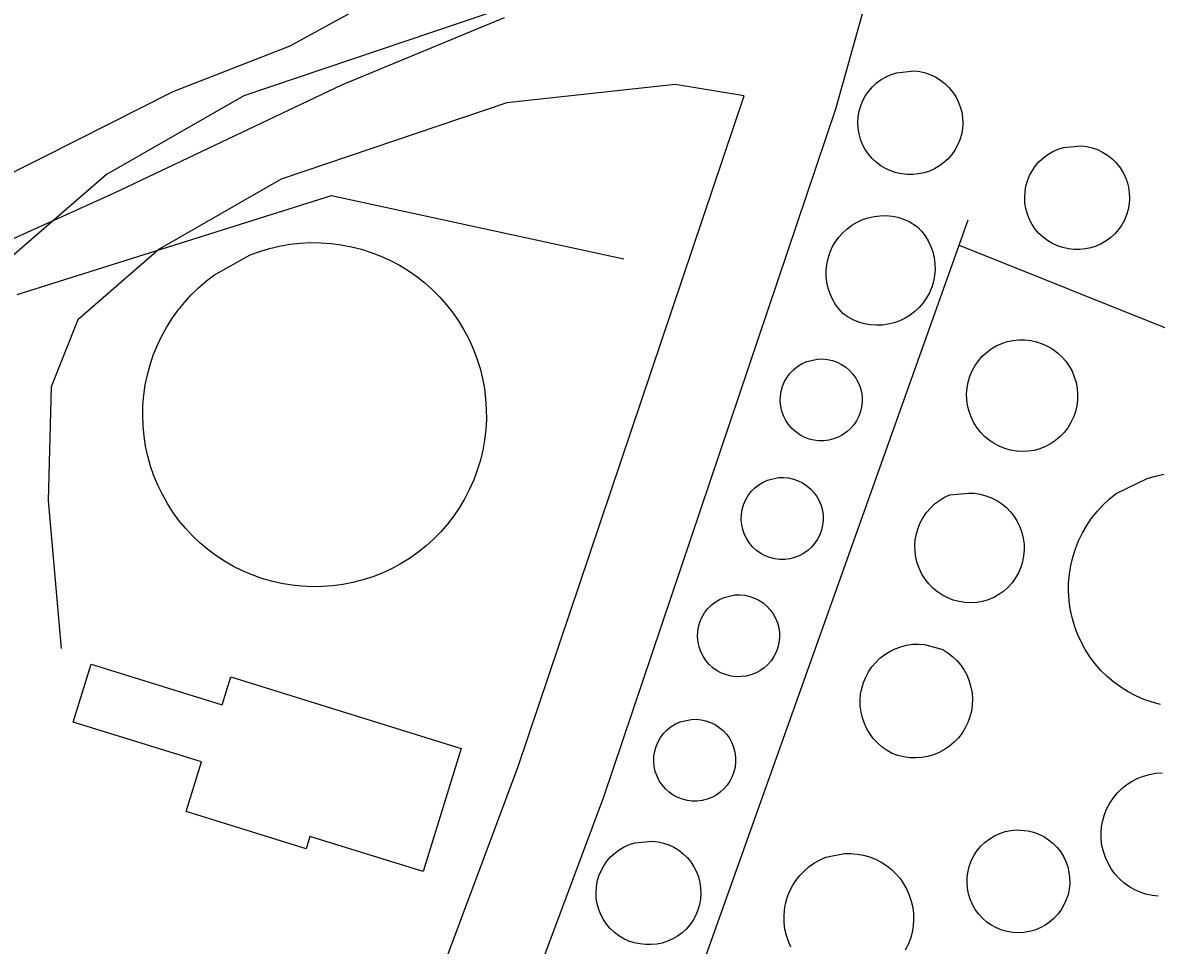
# Model space of a CAD drawing. Extents: x 3625074 to 3663148, y 511451 to 537151.
# Drawn here: x 3641111 to 3641485.2, y 518008.7 to 518313.3 of the extents above; entities that cross this region are included whole.
import ezdxf

# ---------------------------------------------------------------- set-up
doc = ezdxf.new("R2010")
doc.units = 0
for name, color, linetype in [('V-BLDG-OTLN', 7, 'Continuous'), ('V-DOMW-TANK', 7, 'Continuous'), ('V-LEVE-TOET', 7, 'Continuous'), ('V-ROAD-CNTR', 7, 'Continuous'), ('V-SITE-OTLN', 7, 'Continuous'), ('V-UTIL-LINE', 7, 'Continuous')]:
    doc.layers.add(name, color=color, linetype=linetype)

msp = doc.modelspace()

# ---------------------------------------------------------------- linework, layer by layer
at = {"layer": 'V-BLDG-OTLN'}
msp.add_lwpolyline([(3641179.74, 518097.29), (3641255.73, 518073.74), (3641243.14, 518033.1), (3641205.83, 518044.66), (3641204.57, 518040.59), (3641164.93, 518052.88), (3641170, 518069.27), (3641127.68, 518082.39), (3641133.6, 518101.5), (3641176.89, 518088.08)], close=True, dxfattribs=at)
at = {"layer": 'V-DOMW-TANK'}
for points in [[(3641405.29, 518297.35), (3641407.14, 518297.12), (3641408.94, 518296.7), (3641410.69, 518296.08), (3641412.36, 518295.28), (3641413.94, 518294.31), (3641415.4, 518293.17), (3641416.73, 518291.87), (3641417.91, 518290.44), (3641418.94, 518288.89), (3641419.78, 518287.24), (3641420.45, 518285.51), (3641420.92, 518283.72), (3641421.19, 518281.88), (3641421.27, 518280.03), (3641421.14, 518278.18), (3641420.82, 518276.35), (3641420.3, 518274.57), (3641419.59, 518272.86), (3641418.7, 518271.23), (3641417.64, 518269.71), (3641416.42, 518268.32), (3641415.05, 518267.06), (3641413.56, 518265.96), (3641411.96, 518265.02), (3641410.26, 518264.27), (3641408.5, 518263.7), (3641406.68, 518263.33), (3641404.83, 518263.15), (3641402.98, 518263.18), (3641401.12, 518263.36), (3641399.3, 518263.75), (3641397.52, 518264.33), (3641395.82, 518265.1), (3641394.22, 518266.06), (3641392.73, 518267.18), (3641391.37, 518268.46), (3641390.16, 518269.88), (3641389.11, 518271.42), (3641388.24, 518273.07), (3641387.55, 518274.81), (3641387.05, 518276.61), (3641386.75, 518278.45), (3641386.66, 518280.31), (3641386.77, 518282.18), (3641387.08, 518284.02), (3641387.6, 518285.81), (3641388.3, 518287.54), (3641389.19, 518289.18), (3641390.25, 518290.71), (3641391.48, 518292.12), (3641392.85, 518293.39), (3641394.35, 518294.5), (3641395.96, 518295.44), (3641397.67, 518296.19), (3641399.45, 518296.76)], [(3641460.35, 518272.61), (3641462.19, 518272.39), (3641464, 518271.97), (3641465.75, 518271.36), (3641467.42, 518270.55), (3641469, 518269.58), (3641470.46, 518268.43), (3641471.79, 518267.15), (3641472.97, 518265.71), (3641473.99, 518264.17), (3641474.84, 518262.52), (3641475.5, 518260.78), (3641475.97, 518258.99), (3641476.25, 518257.16), (3641476.33, 518255.3), (3641476.2, 518253.45), (3641475.87, 518251.62), (3641475.35, 518249.85), (3641474.64, 518248.13), (3641473.75, 518246.51), (3641472.69, 518244.98), (3641471.47, 518243.59), (3641470.11, 518242.33), (3641468.62, 518241.23), (3641467.01, 518240.3), (3641465.32, 518239.54), (3641463.55, 518238.97), (3641461.74, 518238.6), (3641459.89, 518238.42), (3641458.04, 518238.45), (3641456.18, 518238.63), (3641454.35, 518239.02), (3641452.58, 518239.6), (3641450.88, 518240.38), (3641449.28, 518241.33), (3641447.79, 518242.45), (3641446.43, 518243.73), (3641445.22, 518245.15), (3641444.17, 518246.7), (3641443.29, 518248.35), (3641442.6, 518250.08), (3641442.11, 518251.88), (3641441.81, 518253.72), (3641441.72, 518255.59), (3641441.83, 518257.45), (3641442.14, 518259.29), (3641442.65, 518261.08), (3641443.36, 518262.81), (3641444.25, 518264.45), (3641445.31, 518265.99), (3641446.54, 518267.4), (3641447.91, 518268.66), (3641449.41, 518269.77), (3641451.02, 518270.71), (3641452.72, 518271.47), (3641454.5, 518272.03)], [(3641406.37, 518245.93), (3641407.71, 518244.49), (3641408.9, 518242.92), (3641409.91, 518241.23), (3641410.74, 518239.44), (3641411.39, 518237.58), (3641411.83, 518235.66), (3641412.08, 518233.71), (3641412.12, 518231.73), (3641411.96, 518229.77), (3641411.59, 518227.84), (3641411.02, 518225.95), (3641410.27, 518224.13), (3641409.32, 518222.4), (3641408.2, 518220.78), (3641406.92, 518219.28), (3641405.5, 518217.92), (3641403.93, 518216.72), (3641402.25, 518215.69), (3641400.48, 518214.84), (3641398.62, 518214.17), (3641396.71, 518213.71), (3641394.76, 518213.44), (3641392.79, 518213.38), (3641390.82, 518213.52), (3641388.88, 518213.87), (3641386.99, 518214.42), (3641385.16, 518215.16), (3641383.42, 518216.08), (3641381.79, 518217.18), (3641380.46, 518218.65), (3641379.3, 518220.25), (3641378.31, 518221.96), (3641377.5, 518223.77), (3641376.88, 518225.65), (3641376.47, 518227.58), (3641376.25, 518229.54), (3641376.24, 518231.52), (3641376.44, 518233.49), (3641376.84, 518235.43), (3641377.44, 518237.31), (3641378.23, 518239.12), (3641379.21, 518240.84), (3641380.36, 518242.45), (3641381.67, 518243.93), (3641383.13, 518245.27), (3641384.72, 518246.44), (3641386.42, 518247.45), (3641388.22, 518248.27), (3641390.09, 518248.9), (3641392.02, 518249.34), (3641393.99, 518249.56), (3641395.96, 518249.59), (3641397.93, 518249.41), (3641399.87, 518249.02), (3641401.76, 518248.44), (3641403.58, 518247.66)], [(3641430.64, 518205.64), (3641432.34, 518206.61), (3641434.13, 518207.4), (3641435.99, 518207.99), (3641437.9, 518208.39), (3641439.85, 518208.59), (3641441.81, 518208.57), (3641443.75, 518208.35), (3641445.66, 518207.92), (3641447.52, 518207.3), (3641449.29, 518206.48), (3641450.98, 518205.49), (3641452.54, 518204.32), (3641453.98, 518202.98), (3641455.26, 518201.51), (3641456.39, 518199.91), (3641457.34, 518198.2), (3641458.1, 518196.4), (3641458.67, 518194.53), (3641459.04, 518192.61), (3641459.2, 518190.66), (3641459.16, 518188.7), (3641458.91, 518186.76), (3641458.45, 518184.86), (3641457.8, 518183.01), (3641456.96, 518181.25), (3641455.94, 518179.58), (3641454.74, 518178.03), (3641453.39, 518176.62), (3641451.9, 518175.35), (3641450.28, 518174.25), (3641448.56, 518173.33), (3641446.75, 518172.59), (3641444.85, 518172.1), (3641442.9, 518171.81), (3641440.94, 518171.73), (3641438.98, 518171.85), (3641437.05, 518172.18), (3641435.16, 518172.72), (3641433.34, 518173.45), (3641431.6, 518174.36), (3641429.97, 518175.46), (3641428.47, 518176.72), (3641427.1, 518178.13), (3641425.9, 518179.68), (3641424.86, 518181.35), (3641424.01, 518183.11), (3641423.35, 518184.96), (3641422.88, 518186.87), (3641422.62, 518188.81), (3641422.56, 518190.78), (3641422.72, 518192.73), (3641423.08, 518194.66), (3641423.63, 518196.54), (3641424.39, 518198.36), (3641425.33, 518200.08), (3641426.45, 518201.69), (3641427.73, 518203.18)], [(3641373.38, 518202.22), (3641375.02, 518202.26), (3641376.66, 518202.1), (3641378.27, 518201.75), (3641379.82, 518201.2), (3641381.29, 518200.47), (3641382.67, 518199.57), (3641383.93, 518198.5), (3641385.04, 518197.29), (3641386, 518195.96), (3641386.79, 518194.52), (3641387.41, 518192.98), (3641387.83, 518191.4), (3641388.05, 518189.76), (3641388.07, 518188.12), (3641387.9, 518186.48), (3641387.52, 518184.88), (3641386.96, 518183.33), (3641386.21, 518181.87), (3641385.29, 518180.51), (3641384.21, 518179.26), (3641382.98, 518178.16), (3641381.63, 518177.22), (3641380.18, 518176.44), (3641378.65, 518175.85), (3641377.05, 518175.45), (3641375.42, 518175.25), (3641373.77, 518175.25), (3641372.14, 518175.45), (3641370.54, 518175.84), (3641368.97, 518176.43), (3641367.49, 518177.22), (3641366.13, 518178.19), (3641364.89, 518179.31), (3641363.79, 518180.58), (3641362.87, 518181.98), (3641362.12, 518183.47), (3641361.56, 518185.05), (3641361.2, 518186.68), (3641361.05, 518188.36), (3641361.1, 518190.03), (3641361.36, 518191.68), (3641361.82, 518193.29), (3641362.48, 518194.83), (3641363.32, 518196.28), (3641364.33, 518197.61), (3641365.5, 518198.81), (3641366.81, 518199.85), (3641368.24, 518200.73), (3641369.77, 518201.42)], [(3641360.49, 518163.09), (3641362.13, 518163.13), (3641363.77, 518162.98), (3641365.38, 518162.62), (3641366.94, 518162.08), (3641368.41, 518161.35), (3641369.78, 518160.44), (3641371.04, 518159.38), (3641372.16, 518158.17), (3641373.12, 518156.83), (3641373.91, 518155.39), (3641374.52, 518153.86), (3641374.94, 518152.27), (3641375.16, 518150.64), (3641375.19, 518148.99), (3641375.01, 518147.36), (3641374.64, 518145.75), (3641374.07, 518144.21), (3641373.32, 518142.74), (3641372.4, 518141.38), (3641371.32, 518140.13), (3641370.1, 518139.03), (3641368.75, 518138.09), (3641367.29, 518137.32), (3641365.76, 518136.72), (3641364.16, 518136.33), (3641362.53, 518136.12), (3641360.88, 518136.12), (3641359.25, 518136.32), (3641357.65, 518136.71), (3641356.09, 518137.31), (3641354.61, 518138.1), (3641353.24, 518139.06), (3641352, 518140.18), (3641350.91, 518141.45), (3641349.98, 518142.85), (3641349.23, 518144.35), (3641348.67, 518145.92), (3641348.31, 518147.56), (3641348.16, 518149.23), (3641348.21, 518150.9), (3641348.47, 518152.55), (3641348.94, 518154.16), (3641349.59, 518155.71), (3641350.43, 518157.15), (3641351.45, 518158.48), (3641352.62, 518159.68), (3641353.93, 518160.73), (3641355.36, 518161.6), (3641356.88, 518162.29)], [(3641423.16, 518158.01), (3641425.12, 518157.93), (3641427.05, 518157.64), (3641428.94, 518157.14), (3641430.77, 518156.43), (3641432.51, 518155.54), (3641434.15, 518154.47), (3641435.66, 518153.22), (3641437.03, 518151.82), (3641438.24, 518150.29), (3641439.27, 518148.63), (3641440.13, 518146.87), (3641440.79, 518145.03), (3641441.25, 518143.12), (3641441.5, 518141.18), (3641441.55, 518139.23), (3641441.38, 518137.27), (3641441.01, 518135.35), (3641440.43, 518133.49), (3641439.65, 518131.69), (3641438.68, 518129.99), (3641437.54, 518128.4), (3641436.23, 518126.94), (3641434.78, 518125.63), (3641433.19, 518124.49), (3641431.49, 518123.52), (3641429.7, 518122.74), (3641427.83, 518122.16), (3641425.89, 518121.85), (3641423.93, 518121.75), (3641421.98, 518121.86), (3641420.04, 518122.18), (3641418.15, 518122.7), (3641416.32, 518123.41), (3641414.59, 518124.32), (3641412.95, 518125.4), (3641411.44, 518126.65), (3641410.07, 518128.05), (3641408.85, 518129.59), (3641407.81, 518131.25), (3641406.95, 518133.01), (3641406.27, 518134.85), (3641405.8, 518136.75), (3641405.53, 518138.7), (3641405.46, 518140.66), (3641405.61, 518142.61), (3641405.96, 518144.54), (3641406.51, 518146.42), (3641407.26, 518148.23), (3641408.19, 518149.96), (3641409.3, 518151.57), (3641410.58, 518153.06), (3641412, 518154.41), (3641413.57, 518155.59), (3641415.24, 518156.61), (3641417.02, 518157.44)], [(3641346.09, 518124.36), (3641347.73, 518124.41), (3641349.37, 518124.25), (3641350.98, 518123.9), (3641352.53, 518123.35), (3641354.01, 518122.62), (3641355.38, 518121.72), (3641356.64, 518120.65), (3641357.76, 518119.44), (3641358.72, 518118.1), (3641359.51, 518116.66), (3641360.12, 518115.13), (3641360.54, 518113.54), (3641360.76, 518111.91), (3641360.79, 518110.26), (3641360.61, 518108.63), (3641360.24, 518107.02), (3641359.67, 518105.48), (3641358.92, 518104.01), (3641358, 518102.65), (3641356.92, 518101.41), (3641355.7, 518100.31), (3641354.35, 518099.36), (3641352.89, 518098.59), (3641351.36, 518098), (3641349.76, 518097.6), (3641348.13, 518097.4), (3641346.48, 518097.39), (3641344.85, 518097.59), (3641343.25, 518097.98), (3641341.69, 518098.58), (3641340.21, 518099.37), (3641338.84, 518100.33), (3641337.6, 518101.46), (3641336.51, 518102.73), (3641335.58, 518104.12), (3641334.83, 518105.62), (3641334.27, 518107.2), (3641333.92, 518108.83), (3641333.76, 518110.5), (3641333.81, 518112.17), (3641334.08, 518113.83), (3641334.54, 518115.44), (3641335.19, 518116.98), (3641336.03, 518118.43), (3641337.05, 518119.76), (3641338.22, 518120.96), (3641339.52, 518122), (3641340.96, 518122.87), (3641342.48, 518123.57)], [(3641414.68, 518106.39), (3641416.36, 518105.32), (3641417.93, 518104.09), (3641419.36, 518102.7), (3641420.64, 518101.17), (3641421.76, 518099.51), (3641422.69, 518097.75), (3641423.44, 518095.9), (3641423.98, 518093.98), (3641424.33, 518092.02), (3641424.47, 518090.03), (3641424.4, 518088.04), (3641424.12, 518086.06), (3641423.64, 518084.13), (3641422.97, 518082.25), (3641422.1, 518080.46), (3641421.04, 518078.76), (3641419.82, 518077.18), (3641418.44, 518075.75), (3641416.91, 518074.46), (3641415.27, 518073.34), (3641413.51, 518072.39), (3641411.66, 518071.64), (3641409.75, 518071.08), (3641407.78, 518070.72), (3641405.8, 518070.57), (3641403.8, 518070.63), (3641401.83, 518070.89), (3641399.89, 518071.36), (3641398.01, 518072.03), (3641396.29, 518072.99), (3641394.68, 518074.13), (3641393.2, 518075.43), (3641391.86, 518076.87), (3641390.67, 518078.45), (3641389.65, 518080.14), (3641388.82, 518081.92), (3641388.17, 518083.78), (3641387.72, 518085.7), (3641387.47, 518087.66), (3641387.42, 518089.63), (3641387.58, 518091.59), (3641387.93, 518093.53), (3641388.49, 518095.42), (3641389.24, 518097.24), (3641390.17, 518098.98), (3641391.27, 518100.61), (3641392.54, 518102.12), (3641393.96, 518103.49), (3641395.52, 518104.7), (3641397.18, 518105.75), (3641398.95, 518106.62), (3641400.8, 518107.3), (3641402.71, 518107.79), (3641404.66, 518108.08), (3641406.63, 518108.17), (3641408.6, 518108.05)], [(3641331.62, 518083.31), (3641333.27, 518083.35), (3641334.91, 518083.2), (3641336.52, 518082.84), (3641338.07, 518082.29), (3641339.54, 518081.56), (3641340.92, 518080.66), (3641342.17, 518079.6), (3641343.29, 518078.39), (3641344.25, 518077.05), (3641345.04, 518075.6), (3641345.65, 518074.08), (3641346.07, 518072.49), (3641346.3, 518070.86), (3641346.32, 518069.21), (3641346.14, 518067.57), (3641345.77, 518065.97), (3641345.21, 518064.42), (3641344.45, 518062.96), (3641343.53, 518061.6), (3641342.45, 518060.36), (3641341.23, 518059.25), (3641339.88, 518058.31), (3641338.43, 518057.53), (3641336.89, 518056.95), (3641335.29, 518056.54), (3641333.66, 518056.34), (3641332.02, 518056.34), (3641330.38, 518056.54), (3641328.79, 518056.93), (3641327.22, 518057.53), (3641325.74, 518058.32), (3641324.37, 518059.28), (3641323.13, 518060.4), (3641322.04, 518061.67), (3641321.11, 518063.07), (3641320.37, 518064.56), (3641319.81, 518066.14), (3641319.45, 518067.78), (3641319.29, 518069.45), (3641319.35, 518071.12), (3641319.61, 518072.77), (3641320.07, 518074.38), (3641320.73, 518075.92), (3641321.57, 518077.37), (3641322.58, 518078.71), (3641323.75, 518079.9), (3641325.06, 518080.95), (3641326.49, 518081.82), (3641328.02, 518082.51)], [(3641442.88, 518046.54), (3641444.68, 518046.09), (3641446.41, 518045.44), (3641448.07, 518044.6), (3641449.62, 518043.59), (3641451.06, 518042.42), (3641452.36, 518041.1), (3641453.51, 518039.64), (3641454.49, 518038.07), (3641455.29, 518036.4), (3641455.91, 518034.65), (3641456.33, 518032.85), (3641456.56, 518031.01), (3641456.58, 518029.15), (3641456.4, 518027.31), (3641456.02, 518025.49), (3641455.45, 518023.73), (3641454.69, 518022.04), (3641453.74, 518020.44), (3641452.63, 518018.96), (3641451.36, 518017.6), (3641449.96, 518016.39), (3641448.43, 518015.35), (3641446.79, 518014.47), (3641445.07, 518013.78), (3641443.29, 518013.28), (3641441.46, 518012.98), (3641439.6, 518012.88), (3641437.76, 518012.98), (3641435.92, 518013.28), (3641434.14, 518013.78), (3641432.42, 518014.47), (3641430.78, 518015.35), (3641429.23, 518016.42), (3641427.81, 518017.66), (3641426.54, 518019.04), (3641425.42, 518020.56), (3641424.48, 518022.2), (3641423.73, 518023.92), (3641423.18, 518025.73), (3641422.83, 518027.57), (3641422.68, 518029.45), (3641422.74, 518031.34), (3641423.01, 518033.2), (3641423.49, 518035.03), (3641424.16, 518036.78), (3641425.03, 518038.46), (3641426.08, 518040.02), (3641427.29, 518041.47), (3641428.65, 518042.77), (3641430.16, 518043.91), (3641431.77, 518044.87), (3641433.49, 518045.65), (3641435.28, 518046.24), (3641437.12, 518046.62), (3641439, 518046.8)], [(3641318.87, 518043.14), (3641320.71, 518042.91), (3641322.52, 518042.49), (3641324.27, 518041.88), (3641325.94, 518041.08), (3641327.52, 518040.1), (3641328.98, 518038.96), (3641330.31, 518037.66), (3641331.49, 518036.23), (3641332.51, 518034.68), (3641333.36, 518033.03), (3641334.02, 518031.3), (3641334.5, 518029.51), (3641334.77, 518027.67), (3641334.85, 518025.82), (3641334.72, 518023.97), (3641334.4, 518022.15), (3641333.88, 518020.36), (3641333.17, 518018.65), (3641332.28, 518017.03), (3641331.21, 518015.5), (3641329.99, 518014.11), (3641328.63, 518012.85), (3641327.14, 518011.75), (3641325.54, 518010.82), (3641323.84, 518010.06), (3641322.08, 518009.49), (3641320.26, 518009.12), (3641318.41, 518008.95), (3641316.56, 518008.97), (3641314.7, 518009.16), (3641312.88, 518009.54), (3641311.1, 518010.12), (3641309.4, 518010.89), (3641307.8, 518011.85), (3641306.31, 518012.97), (3641304.95, 518014.25), (3641303.74, 518015.67), (3641302.69, 518017.22), (3641301.81, 518018.86), (3641301.12, 518020.6), (3641300.63, 518022.4), (3641300.33, 518024.24), (3641300.24, 518026.11), (3641300.35, 518027.97), (3641300.66, 518029.81), (3641301.18, 518031.61), (3641301.88, 518033.33), (3641302.77, 518034.97), (3641303.83, 518036.51), (3641305.06, 518037.92), (3641306.43, 518039.18), (3641307.93, 518040.29), (3641309.54, 518041.23), (3641311.25, 518041.99), (3641313.02, 518042.55)]]:
    msp.add_lwpolyline(points, close=True, dxfattribs=at)
for points in [[(3641169.08, 518225.79), (3641171.65, 518228.01), (3641174.34, 518230.06), (3641186.04, 518236.61), (3641189.24, 518237.78), (3641192.5, 518238.75), (3641195.82, 518239.53), (3641199.18, 518240.11), (3641202.57, 518240.48), (3641205.97, 518240.66), (3641209.38, 518240.63), (3641212.78, 518240.39), (3641216.17, 518239.95), (3641219.51, 518239.31), (3641222.82, 518238.47), (3641226.06, 518237.44), (3641229.25, 518236.21), (3641232.35, 518234.79), (3641235.35, 518233.19), (3641238.27, 518231.42), (3641241.06, 518229.47), (3641243.74, 518227.36), (3641246.28, 518225.09), (3641248.69, 518222.67), (3641250.94, 518220.11), (3641253.04, 518217.42), (3641254.97, 518214.62), (3641256.73, 518211.7), (3641258.32, 518208.68), (3641259.72, 518205.57), (3641260.93, 518202.38), (3641261.95, 518199.13), (3641262.77, 518195.82), (3641263.39, 518192.47), (3641263.81, 518189.09), (3641264.03, 518185.69), (3641264.04, 518182.28), (3641263.85, 518178.87), (3641263.45, 518175.49), (3641262.86, 518172.13), (3641262.06, 518168.82), (3641261.06, 518165.55), (3641259.87, 518162.36), (3641258.5, 518159.24), (3641256.94, 518156.21), (3641255.2, 518153.28), (3641253.29, 518150.45), (3641251.21, 518147.75), (3641248.97, 518145.18), (3641246.59, 518142.75), (3641244.06, 518140.46), (3641241.4, 518138.33), (3641238.63, 518136.38), (3641235.74, 518134.61), (3641232.75, 518133.01), (3641229.68, 518131.59), (3641226.52, 518130.36), (3641223.3, 518129.32), (3641220.02, 518128.47), (3641216.69, 518127.82), (3641213.33, 518127.36), (3641209.96, 518127.11), (3641206.57, 518127.06), (3641203.19, 518127.22), (3641199.82, 518127.57), (3641196.47, 518128.12), (3641193.17, 518128.88), (3641189.92, 518129.83), (3641186.73, 518130.96), (3641183.61, 518132.29), (3641180.58, 518133.8), (3641177.64, 518135.49), (3641174.81, 518137.36), (3641172.1, 518139.38), (3641169.51, 518141.57), (3641167.05, 518143.9), (3641164.74, 518146.38), (3641162.58, 518148.99), (3641160.59, 518151.73), (3641158.76, 518154.58), (3641157.1, 518157.53), (3641155.61, 518160.58), (3641154.32, 518163.71), (3641153.21, 518166.91), (3641152.29, 518170.17), (3641151.58, 518173.48), (3641151.06, 518176.83), (3641150.74, 518180.2), (3641150.62, 518183.59), (3641150.7, 518186.97), (3641150.99, 518190.35), (3641151.47, 518193.7), (3641152.16, 518197.02), (3641153.04, 518200.29), (3641154.12, 518203.5), (3641155.38, 518206.65), (3641156.83, 518209.71), (3641158.46, 518212.68), (3641160.26, 518215.55)], [(3641160.26, 518215.55), (3641162.23, 518218.3), (3641164.37, 518220.93), (3641166.65, 518223.43), (3641169.08, 518225.79)], [(3641486.57, 518088.21), (3641483.8, 518088.96), (3641481.09, 518089.91), (3641478.45, 518091.05), (3641475.91, 518092.39), (3641473.47, 518093.91), (3641471.14, 518095.6), (3641468.95, 518097.46), (3641466.9, 518099.48), (3641465, 518101.64), (3641463.27, 518103.93), (3641461.71, 518106.34), (3641460.33, 518108.86), (3641459.14, 518111.48), (3641458.14, 518114.17), (3641457.34, 518116.93), (3641456.75, 518119.75), (3641456.37, 518122.59), (3641456.19, 518125.46), (3641456.22, 518128.34), (3641456.47, 518131.2), (3641456.92, 518134.04), (3641457.58, 518136.84), (3641458.45, 518139.58), (3641459.51, 518142.25), (3641460.76, 518144.83), (3641462.2, 518147.32), (3641463.82, 518149.7), (3641465.6, 518151.95), (3641467.56, 518154.06), (3641469.65, 518156.03), (3641471.89, 518157.83), (3641482.19, 518162.77), (3641484.87, 518163.58), (3641487.6, 518164.19)], [(3641485.81, 518025), (3641483.77, 518025.18), (3641481.75, 518025.56), (3641479.78, 518026.23), (3641477.89, 518027.1), (3641476.1, 518028.16), (3641474.42, 518029.39), (3641472.88, 518030.78), (3641471.5, 518032.33), (3641470.27, 518034.01), (3641469.22, 518035.8), (3641468.36, 518037.69), (3641467.69, 518039.66), (3641467.23, 518041.69), (3641466.98, 518043.75), (3641466.94, 518045.83), (3641467.1, 518047.9), (3641467.48, 518049.95), (3641468.07, 518051.94), (3641468.85, 518053.86), (3641469.83, 518055.7), (3641470.98, 518057.43), (3641472.31, 518059.03), (3641473.79, 518060.49), (3641475.42, 518061.79), (3641477.16, 518062.92), (3641479.01, 518063.86), (3641480.95, 518064.61), (3641482.95, 518065.16), (3641485, 518065.5), (3641487.08, 518065.64)], [(3641364.56, 518008.06), (3641363.71, 518010), (3641363.05, 518012), (3641362.58, 518014.07), (3641362.33, 518016.17), (3641362.28, 518018.28), (3641362.44, 518020.39), (3641362.8, 518022.47), (3641363.37, 518024.51), (3641364.14, 518026.48), (3641365.09, 518028.37), (3641366.23, 518030.15), (3641367.53, 518031.82), (3641368.99, 518033.35), (3641370.6, 518034.72), (3641372.33, 518035.93), (3641374.18, 518036.97), (3641376.11, 518037.82), (3641382.27, 518038.99), (3641384.36, 518039.02), (3641386.44, 518038.85), (3641388.5, 518038.48), (3641390.51, 518037.9), (3641392.45, 518037.14), (3641394.31, 518036.18), (3641396.07, 518035.06), (3641397.71, 518033.76), (3641399.21, 518032.32), (3641400.57, 518030.73), (3641401.77, 518029.02), (3641402.79, 518027.2), (3641403.64, 518025.29), (3641404.29, 518023.3), (3641404.75, 518021.26), (3641405, 518019.19), (3641405.05, 518017.1), (3641404.9, 518015.02), (3641404.55, 518012.96), (3641403.99, 518010.95), (3641403.25, 518008.99), (3641402.31, 518007.13)]]:
    msp.add_lwpolyline(points, dxfattribs=at)
at = {"layer": 'V-LEVE-TOET'}
msp.add_lwpolyline([(3640819.33, 518169.28), (3640868.91, 518184.45), (3640972.74, 518206.37), (3641043.76, 518227.34), (3641081.33, 518250.57), (3641118.21, 518269.11), (3641160.62, 518290.51), (3641199.28, 518305.61), (3641249.59, 518333.19)], dxfattribs=at)
at = {"layer": 'V-ROAD-CNTR'}
for points in [[(3641210.78, 517810.01), (3641212.88, 517817.1), (3641302.8, 518057.74), (3641379.34, 518284.82), (3641401.03, 518362.32), (3641422.02, 518502.83)], [(3641357.52, 518318.14), (3641327.2, 518323.17), (3641264.24, 518316.23), (3641183.99, 518289.07), (3641138.62, 518263.13), (3641104.05, 518233.07), (3641090.59, 518199.18), (3641089.33, 518154.61), (3641093.83, 518104.05)], [(3641349.14, 518289.12), (3641326.38, 518292.9), (3641270.77, 518286.77), (3641196.36, 518261.59), (3641156.07, 518238.55), (3641129.24, 518215.22), (3641120.43, 518193.03), (3641119.37, 518155.51), (3641123.71, 518106.71)], [(3641112.77, 517584.92), (3641184.42, 517826.62), (3641274.52, 518067.78), (3641349.14, 518289.12)]]:
    msp.add_lwpolyline(points, dxfattribs=at)
at = {"layer": 'V-SITE-OTLN'}
msp.add_lwpolyline([(3640823.84, 518147.39), (3640864.96, 518168.58), (3640915.76, 518186.7), (3641091.75, 518234.8), (3641141.29, 518257.15), (3641216.34, 518292.74), (3641270.05, 518314.97)], dxfattribs=at)
at = {"layer": 'V-UTIL-LINE'}
for points in [[(3641109.23, 518223.52), (3641212.9, 518256.23), (3641309.45, 518235.33)], [(3640760.57, 517930.08), (3640756.62, 517914.12), (3641085.07, 517839.12), (3641087.46, 517849.54), (3641147.14, 517834.57), (3641156.88, 517832.9), (3641161.07, 517832.78), (3641228.39, 517816.19), (3641227.53, 517810.63), (3641264.35, 517802.6), (3641420.07, 518239.86), (3641423.03, 518248.18)], [(3641420.07, 518239.86), (3641564.49, 518181.96), (3641418.92, 517730.41), (3641335.14, 517757.94), (3641333.6, 517753.09), (3641422.91, 517723.31), (3641583.74, 518195.39), (3641571.99, 518199.92)]]:
    msp.add_lwpolyline(points, dxfattribs=at)

doc.saveas('drawing.dxf')
